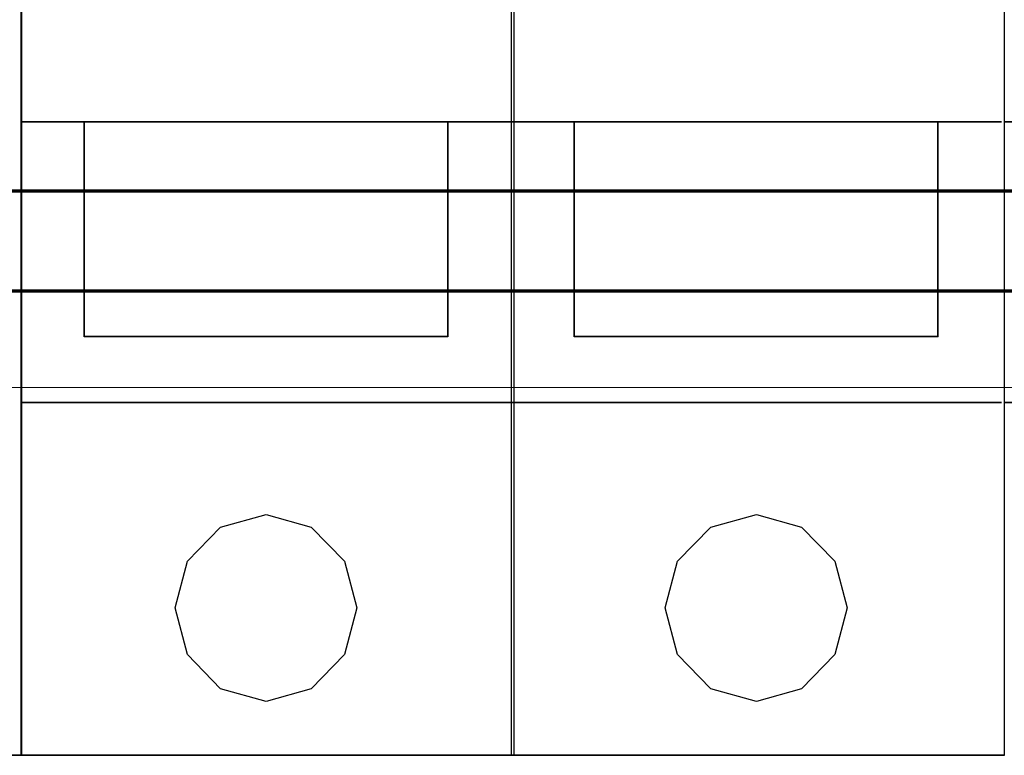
# Model space of a CAD drawing. Header units: millimetres. Extents: x -1290 to 1795, y -4192 to -1311.
# Tile 753 of 1056: x 1443 to 1454, y -2575 to -2567. Entities that reach past the tile are written whole.
import ezdxf

# ---------------------------------------------------------------- set-up
doc = ezdxf.new("R2010")
doc.units = ezdxf.units.MM
doc.layers.add('30', color=7, linetype='Continuous')
doc.layers.add('45', color=7, linetype='Continuous')
doc.layers.add('Aparatura', color=7, linetype='Continuous', lineweight=13)

# ---------------------------------------------------------------- blocks, each defined once
blk = doc.blocks.new('*U327')
at = {"layer": '45', "color": 255}
for points in [[(387.485178, -82.673525), (414.508203, -82.673525), (414.508203, -167.640682), (387.485178, -167.640682), (387.485178, -82.673525)], [(414.497461, -82.673525), (441.515114, -82.673525), (441.515114, -167.640682), (414.497461, -167.640682), (414.497461, -82.673525)], [(441.380841, -82.673525), (468.403865, -82.673525), (468.403865, -167.640682), (441.380841, -167.640682), (441.380841, -82.673525)]]:
    blk.add_lwpolyline(points, close=True, dxfattribs=at)
at = {"layer": '45', "color": 159}
for points in [[(387.485178, -82.673525), (414.508203, -82.673525), (414.508203, -167.640682), (387.485178, -167.640682), (387.485178, -82.673525)], [(414.497461, -82.673525), (441.515114, -82.673525), (441.515114, -167.640682), (414.497461, -167.640682), (414.497461, -82.673525)], [(441.380841, -82.673525), (468.403865, -82.673525), (468.403865, -167.640682), (441.380841, -167.640682), (441.380841, -82.673525)]]:
    blk.add_lwpolyline(points, close=True, dxfattribs=at)
at = {"layer": '45', "color": 7}
blk.add_lwpolyline([(387.488759, -82.678911), (414.502832, -82.678911), (414.502832, -167.635296), (387.488759, -167.635296), (387.488759, -82.678911)], close=True, dxfattribs=at)
at = {"layer": '45', "color": 179}
for points in [[(414.501041, -82.678911), (441.511534, -82.678911), (441.511534, -167.635296), (414.501041, -167.635296), (414.501041, -82.678911)], [(441.384421, -82.678911), (468.398494, -82.678911), (468.398494, -167.635296), (441.384421, -167.635296), (441.384421, -82.678911)], [(441.37547, -132.914849), (414.467025, -132.914849), (441.37547, -132.914849)], [(417.945609, -144.695995), (417.945609, -132.914849), (417.945609, -144.695995)], [(437.886145, -132.914849), (437.886145, -144.695995), (437.886145, -132.914849)], [(468.264221, -132.914849), (441.350405, -132.914849), (468.264221, -132.914849)], [(444.828989, -144.695995), (444.828989, -132.914849), (444.828989, -144.695995)], [(464.769524, -132.914849), (464.769524, -144.695995), (464.769524, -132.914849)], [(437.896886, -144.687018), (417.945609, -144.687018), (437.896886, -144.687018)], [(464.780266, -144.687018), (444.828989, -144.687018), (464.780266, -144.687018)], [(441.37547, -148.302871), (414.467025, -148.302871), (441.37547, -148.302871)], [(468.264221, -148.302871), (441.350405, -148.302871), (468.264221, -148.302871)], [(422.931638, -159.558945), (423.608619, -156.997381), (425.427684, -155.13201), (427.928898, -154.435817), (430.404273, -155.13201), (432.228505, -156.997381), (432.905486, -159.558945), (432.228505, -162.115195), (430.404273, -163.99651), (427.928898, -164.692702), (425.427684, -163.99651), (423.608619, -162.115195), (422.931638, -159.558945)], [(449.815018, -159.558945), (450.497181, -156.997381), (452.311115, -155.13201), (454.812379, -154.435817), (457.287805, -155.13201), (459.117242, -156.997381), (459.794237, -159.558945), (459.117242, -162.115195), (457.287805, -163.99651), (454.812379, -164.692702), (452.311115, -163.99651), (450.497181, -162.115195), (449.815018, -159.558945)]]:
    blk.add_lwpolyline(points, close=True, dxfattribs=at)
blk = doc.blocks.new('*U328')
at = {"layer": '45', "color": 179}
for points in [[(495.301568, -132.914849), (468.393123, -132.914849), (495.301568, -132.914849)], [(495.301568, -148.302871), (468.393123, -148.302871), (495.301568, -148.302871)]]:
    blk.add_lwpolyline(points, close=True, dxfattribs=at)
blk = doc.blocks.new('*U330')
at = {"layer": '30', "color": 7}
for points in [[(548.842747, -262.570286), (117.158256, -262.570286), (117.158256, -264.085087), (117.158256, -285.154588), (117.158256, -286.669389), (548.842747, -286.669389), (548.842747, -285.154588), (548.842747, -264.085087), (548.842747, -262.570286)], [(117.158256, -286.581416), (548.842747, -286.581416), (117.158256, -286.581416)], [(548.842747, -286.581416), (117.158256, -286.581416), (117.158256, -288.059158), (117.158256, -289.620546), (117.158256, -292.157801), (548.842747, -292.157801), (548.842747, -289.620546), (548.842747, -288.059158), (548.842747, -286.581416)], [(548.79978, -286.624505), (117.201224, -286.624505), (117.201224, -288.07941), (117.201224, -289.616668), (117.201224, -292.114713), (548.79978, -292.114713), (548.79978, -289.616668), (548.79978, -288.07941), (548.79978, -286.624505)], [(117.158256, -292.069829), (548.842747, -292.069829), (117.158256, -292.069829)]]:
    blk.add_lwpolyline(points, close=True, dxfattribs=at)

msp = doc.modelspace()

# ---------------------------------------------------------------- linework, layer by layer
at = {"layer": 'Aparatura', "color": 7, "lineweight": 13}
msp.add_lwpolyline([(1524.161, -2570.724), (1437.795, -2570.724), (1437.795, -2561.708), (1524.161, -2561.708), (1524.161, -2570.724)], close=True, dxfattribs=at)
msp.add_lwpolyline([(1437.795, -2570.724), (1524.161, -2570.724)], dxfattribs=at)

# ---------------------------------------------------------------- block references
at = {"layer": 'Aparatura', "color": 7, "lineweight": 13, "xscale": 0.2, "yscale": 0.2, "zscale": 0.2}
for name, p in [('*U327', (1360.319, -2541.227)), ('*U328', (1360.319, -2541.227)), ('*U330', (1414.278, -2511.242))]:
    msp.add_blockref(name, p, dxfattribs=at)

doc.saveas('drawing.dxf')
